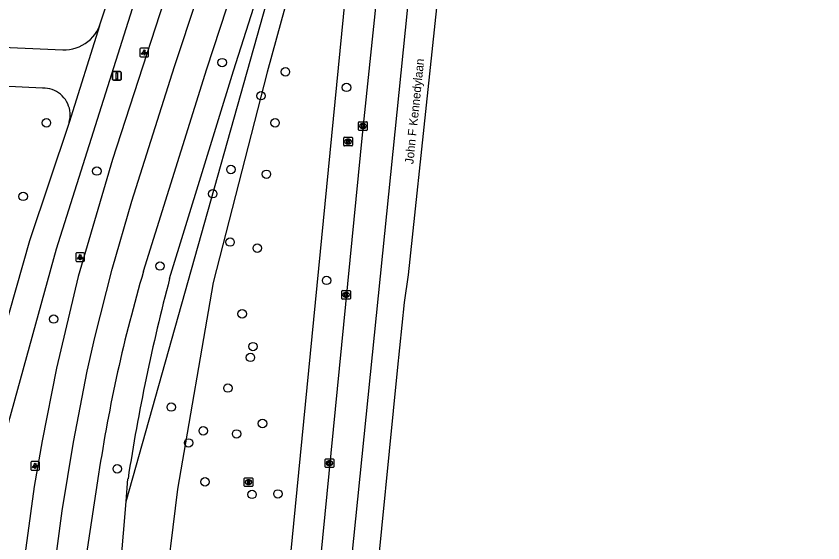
# Model space of a CAD drawing. Extents: x 161355 to 162026, y 386504 to 387459.
# Drawn here: x 161888.6 to 161982, y 386581.6 to 386642.6 of the extents above; entities that cross this region are included whole.
import ezdxf

# ---------------------------------------------------------------- set-up
doc = ezdxf.new("R2010")
doc.units = 0
for name, color, linetype in [('IMGEO_Berm_groen', 7, 'Continuous'), ('IMGEO_Boom', 7, 'Continuous'), ('IMGEO_Fietspad_gesloten', 7, 'Continuous'), ('IMGEO_Fietspad_open', 7, 'Continuous'), ('IMGEO_Groenvoorziening', 7, 'Continuous'), ('IMGEO_Kolk', 7, 'Continuous'), ('IMGEO_Lichtpunt', 7, 'Continuous'), ('IMGEO_Openbare_ruimte_label', 7, 'Continuous'), ('IMGEO_Rijbaan_regionaal_gesloten', 7, 'Continuous'), ('IMGEO_Rioolput', 7, 'Continuous'), ('IMGEO_Verkeersbordpaal', 7, 'Continuous')]:
    doc.layers.add(name, color=color, linetype=linetype)

msp = doc.modelspace()

# ---------------------------------------------------------------- linework, layer by layer
at = {"layer": 'IMGEO_Berm_groen'}
for points in [[(161906.341, 386612.212), (161913.742, 386636.257), (161921.08, 386659.304), (161928.819, 386682.727), (161934.511, 386701.688), (161935.18, 386707.852), (161935.602, 386701.48), (161931.177, 386682.181), (161926.052, 386665.823)], [(161901.303, 386586.383), (161923.643, 386665.83), (161926.052, 386665.823)], [(161928.732, 386665.815), (161918.981, 386566.485)], [(161901.303, 386586.383), (161901.521, 386589.008)], [(161899.737, 386567.556), (161901.303, 386586.383)]]:
    msp.add_lwpolyline(points, dxfattribs=at)
msp.add_arc((162122.974, 386555.11), 224.032, 165.2333, 171.29719, dxfattribs=at)
at = {"layer": 'IMGEO_Boom'}
for centre in [(161912.419, 386637.227), (161919.748, 386636.155), (161926.827, 386634.35), (161916.923, 386633.393), (161892.074, 386630.252), (161918.547, 386630.249), (161897.915, 386624.658), (161913.442, 386624.843), (161917.546, 386624.293), (161889.382, 386621.726), (161911.329, 386622.037), (161913.342, 386616.435), (161916.495, 386615.734), (161905.226, 386613.661), (161924.523, 386611.993), (161892.913, 386607.518), (161914.743, 386608.127), (161915.995, 386604.323), (161915.694, 386603.071), (161913.092, 386599.518), (161906.535, 386597.316), (161917.096, 386595.414), (161910.239, 386594.563), (161914.093, 386594.213), (161908.537, 386593.162), (161900.282, 386590.159), (161910.439, 386588.657), (161915.882, 386587.206), (161918.885, 386587.256)]:
    msp.add_circle(centre, 0.489, dxfattribs=at)
at = {"layer": 'IMGEO_Fietspad_gesloten'}
for points in [[(161906.984, 386659.234), (161893.216, 386615.601), (161887.702, 386595.552), (161884.4, 386581.575), (161881.557, 386565.903), (161879.568, 386550.833), (161878.389, 386540.917)], [(161898.226, 386641.486), (161903.78, 386658.264)], [(161898.226, 386641.486), (161894.696, 386630.28)], [(161894.696, 386630.28), (161890.098, 386616.576), (161885.355, 386599.961), (161882.558, 386589.231), (161881.132, 386582.855), (161879.125, 386572.213), (161878.21, 386566.397), (161877.566, 386561.139), (161876.722, 386553.592), (161875.362, 386541.23)]]:
    msp.add_lwpolyline(points, dxfattribs=at)
at = {"layer": 'IMGEO_Fietspad_open'}
for points in [[(161866.028, 386639.958), (161893.984, 386638.722), (161894.373, 386638.722), (161894.76, 386638.757), (161895.143, 386638.827), (161895.517, 386638.93), (161895.881, 386639.067), (161896.232, 386639.235), (161896.566, 386639.434), (161896.881, 386639.662), (161897.174, 386639.917), (161897.443, 386640.198), (161897.686, 386640.501), (161897.901, 386640.825), (161898.087, 386641.167), (161898.226, 386641.486)], [(161894.696, 386630.28), (161894.763, 386630.55), (161894.806, 386630.826), (161894.823, 386631.104), (161894.816, 386631.382), (161894.784, 386631.659), (161894.728, 386631.932), (161894.647, 386632.198), (161894.543, 386632.457), (161894.416, 386632.705), (161894.268, 386632.94), (161894.099, 386633.162), (161893.911, 386633.367), (161893.705, 386633.555), (161893.484, 386633.724), (161893.248, 386633.872), (161893, 386633.999), (161892.741, 386634.103), (161892.475, 386634.183), (161892.202, 386634.24), (161891.925, 386634.271), (161891.647, 386634.278), (161891.633, 386634.278), (161884.529, 386634.627)]]:
    msp.add_lwpolyline(points, dxfattribs=at)
at = {"layer": 'IMGEO_Groenvoorziening'}
msp.add_lwpolyline([(161926.052, 386665.823), (161923.898, 386658.946), (161917.62, 386636.107), (161911.368, 386611.768), (161907.235, 386587.793), (161905.601, 386574.31), (161905.451, 386567.238)], dxfattribs=at)
at = {"layer": 'IMGEO_Kolk'}
for p, q in [((161928.223, 386629.45), (161928.223, 386630.302)), ((161928.298, 386630.376), (161929.15, 386630.376)), ((161929.224, 386630.302), (161929.224, 386629.45)), ((161929.15, 386629.376), (161928.298, 386629.376)), ((161928.734, 386629.596), (161928.709, 386629.596)), ((161928.711, 386630.156), (161928.736, 386630.156)), ((161926.278, 386609.9), (161926.278, 386610.752)), ((161926.353, 386610.826), (161927.205, 386610.826)), ((161927.279, 386610.752), (161927.279, 386609.9)), ((161927.205, 386609.826), (161926.353, 386609.826)), ((161926.789, 386610.046), (161926.764, 386610.046)), ((161926.766, 386610.606), (161926.791, 386610.606)), ((161924.349, 386590.397), (161924.349, 386591.249)), ((161924.424, 386591.323), (161925.276, 386591.323)), ((161924.837, 386591.103), (161924.862, 386591.103)), ((161925.35, 386591.249), (161925.35, 386590.397)), ((161925.276, 386590.323), (161924.424, 386590.323)), ((161924.86, 386590.543), (161924.835, 386590.543))]:
    msp.add_line(p, q, dxfattribs=at)
for points in [[(161928.223, 386629.45), (161928.223, 386630.302)], [(161928.298, 386630.376), (161929.15, 386630.376)], [(161929.224, 386630.302), (161929.224, 386629.45)], [(161929.15, 386629.376), (161928.298, 386629.376)], [(161928.544, 386630.076), (161928.667, 386630.076), (161928.667, 386629.925), (161928.797, 386630.076), (161928.961, 386630.076), (161928.815, 386629.925), (161928.968, 386629.676), (161928.816, 386629.676), (161928.731, 386629.84), (161928.667, 386629.773), (161928.667, 386629.676), (161928.544, 386629.676), (161928.544, 386630.076)], [(161926.278, 386609.9), (161926.278, 386610.752)], [(161926.353, 386610.826), (161927.205, 386610.826)], [(161927.279, 386610.752), (161927.279, 386609.9)], [(161927.205, 386609.826), (161926.353, 386609.826)], [(161926.599, 386610.526), (161926.722, 386610.526), (161926.722, 386610.375), (161926.852, 386610.526), (161927.016, 386610.526), (161926.87, 386610.375), (161927.023, 386610.126), (161926.871, 386610.126), (161926.786, 386610.29), (161926.722, 386610.223), (161926.722, 386610.126), (161926.599, 386610.126), (161926.599, 386610.526)], [(161924.349, 386590.397), (161924.349, 386591.249)], [(161924.424, 386591.323), (161925.276, 386591.323)], [(161925.35, 386591.249), (161925.35, 386590.397)], [(161925.276, 386590.323), (161924.424, 386590.323)], [(161924.67, 386591.023), (161924.793, 386591.023), (161924.793, 386590.872), (161924.923, 386591.023), (161925.087, 386591.023), (161924.941, 386590.872), (161925.094, 386590.623), (161924.942, 386590.623), (161924.857, 386590.787), (161924.793, 386590.72), (161924.793, 386590.623), (161924.67, 386590.623), (161924.67, 386591.023)]]:
    msp.add_lwpolyline(points, dxfattribs=at)
for centre, start, end in [((161928.3, 386630.3), 91.55205, 178.44795), ((161928.3, 386630.3), 91.55205, 178.44795), ((161929.148, 386630.3), 1.55205, 88.44795), ((161929.148, 386630.3), 1.55205, 88.44795), ((161928.3, 386629.452), 181.55205, 268.44795), ((161928.3, 386629.452), 181.55205, 268.44795), ((161929.148, 386629.452), 271.55205, 358.44795), ((161929.148, 386629.452), 271.55205, 358.44795), ((161926.355, 386610.75), 91.55205, 178.44795), ((161926.355, 386610.75), 91.55205, 178.44795), ((161927.203, 386610.75), 1.55205, 88.44795), ((161927.203, 386610.75), 1.55205, 88.44795), ((161926.355, 386609.902), 181.55205, 268.44795), ((161926.355, 386609.902), 181.55205, 268.44795), ((161927.203, 386609.902), 271.55205, 358.44795), ((161927.203, 386609.902), 271.55205, 358.44795), ((161924.426, 386591.247), 91.55205, 178.44795), ((161924.426, 386591.247), 91.55205, 178.44795), ((161925.274, 386591.247), 1.55205, 88.44795), ((161925.274, 386591.247), 1.55205, 88.44795), ((161924.426, 386590.399), 181.55205, 268.44795), ((161924.426, 386590.399), 181.55205, 268.44795), ((161925.274, 386590.399), 271.55205, 358.44795), ((161925.274, 386590.399), 271.55205, 358.44795)]:
    msp.add_arc(centre, 0.0765, start, end, dxfattribs=at)
for centre, major_axis, ratio, start_param, end_param in [((161928.71, 386629.876), (-0.387, 0.002), 0.722429, 4.712389, 7.853982), ((161928.735, 386629.876), (-0.39, 0.002), 0.717154, 1.570796, 4.712389), ((161926.765, 386610.326), (-0.387, 0.002), 0.722429, 4.712389, 7.853982), ((161926.79, 386610.326), (-0.39, 0.002), 0.717154, 1.570796, 4.712389), ((161924.836, 386590.823), (-0.387, 0.002), 0.722429, 4.712389, 7.853982), ((161924.861, 386590.823), (-0.39, 0.002), 0.717154, 1.570796, 4.712389)]:
    msp.add_ellipse(centre, major_axis=major_axis, ratio=ratio, start_param=start_param, end_param=end_param, dxfattribs=at)
at = {"layer": 'IMGEO_Lichtpunt'}
for p, q in [((161902.908, 386638.798), (161902.908, 386637.991)), ((161902.908, 386638.798), (161902.908, 386637.991)), ((161903.81, 386638.893), (161903.002, 386638.893)), ((161903.81, 386638.893), (161903.002, 386638.893)), ((161903.904, 386637.991), (161903.904, 386638.798)), ((161903.904, 386637.991), (161903.904, 386638.798)), ((161903.002, 386637.897), (161903.81, 386637.897)), ((161903.002, 386637.897), (161903.81, 386637.897)), ((161895.481, 386615.099), (161895.481, 386614.292)), ((161895.481, 386615.099), (161895.481, 386614.292)), ((161896.383, 386615.194), (161895.575, 386615.194)), ((161896.383, 386615.194), (161895.575, 386615.194)), ((161896.477, 386614.292), (161896.477, 386615.099)), ((161896.477, 386614.292), (161896.477, 386615.099)), ((161895.575, 386614.198), (161896.383, 386614.198)), ((161895.575, 386614.198), (161896.383, 386614.198)), ((161890.265, 386590.914), (161890.265, 386590.107)), ((161890.265, 386590.914), (161890.265, 386590.107)), ((161891.167, 386591.009), (161890.359, 386591.009)), ((161891.167, 386591.009), (161890.359, 386591.009)), ((161891.261, 386590.107), (161891.261, 386590.914)), ((161891.261, 386590.107), (161891.261, 386590.914)), ((161890.359, 386590.013), (161891.167, 386590.013)), ((161890.359, 386590.013), (161891.167, 386590.013))]:
    msp.add_line(p, q, dxfattribs=at)
for points in [[(161903.282, 386638.462), (161903.321, 386638.434), (161903.133, 386638.172), (161903.095, 386638.199), (161903.282, 386638.462)], [(161903.384, 386638.414), (161903.431, 386638.414), (161903.431, 386638.092), (161903.384, 386638.092), (161903.384, 386638.414)], [(161903.494, 386638.434), (161903.532, 386638.461), (161903.719, 386638.199), (161903.68, 386638.171), (161903.494, 386638.434)], [(161895.855, 386614.763), (161895.894, 386614.735), (161895.706, 386614.473), (161895.668, 386614.5), (161895.855, 386614.763)], [(161895.957, 386614.715), (161896.004, 386614.715), (161896.004, 386614.393), (161895.957, 386614.393), (161895.957, 386614.715)], [(161896.067, 386614.735), (161896.105, 386614.762), (161896.292, 386614.5), (161896.253, 386614.472), (161896.067, 386614.735)], [(161890.639, 386590.578), (161890.678, 386590.55), (161890.49, 386590.288), (161890.452, 386590.315), (161890.639, 386590.578)], [(161890.741, 386590.53), (161890.788, 386590.53), (161890.788, 386590.208), (161890.741, 386590.208), (161890.741, 386590.53)], [(161890.851, 386590.55), (161890.889, 386590.577), (161891.076, 386590.315), (161891.037, 386590.287), (161890.851, 386590.55)]]:
    msp.add_lwpolyline(points, dxfattribs=at)
for centre in [(161903.407, 386638.596), (161895.98, 386614.897), (161890.764, 386590.712)]:
    msp.add_circle(centre, 0.0994, dxfattribs=at)
for centre, start, end in [((161903.002, 386638.798), 90, 180), ((161903.002, 386638.798), 90, 180), ((161903.81, 386638.798), 0, 90), ((161903.81, 386638.798), 0, 90), ((161903.002, 386637.991), 180, 270), ((161903.002, 386637.991), 180, 270), ((161903.81, 386637.991), 270, 0), ((161903.81, 386637.991), 270, 360), ((161895.575, 386615.099), 90, 180), ((161895.575, 386615.099), 90, 180), ((161896.383, 386615.099), 0, 90), ((161896.383, 386615.099), 0, 90), ((161895.575, 386614.292), 180, 270), ((161895.575, 386614.292), 180, 270), ((161896.383, 386614.292), 270, 0), ((161896.383, 386614.292), 270, 360), ((161890.359, 386590.914), 90, 180), ((161890.359, 386590.914), 90, 180), ((161890.359, 386590.107), 180, 270), ((161890.359, 386590.107), 180, 270), ((161891.167, 386590.914), 0, 90), ((161891.167, 386590.914), 0, 90), ((161891.167, 386590.107), 270, 0), ((161891.167, 386590.107), 270, 360)]:
    msp.add_arc(centre, 0.0946, start, end, dxfattribs=at)
at = {"layer": 'IMGEO_Rijbaan_regionaal_gesloten'}
for points in [[(161981.984, 387049.448), (161976.049, 386997.238), (161962.379, 386873.244), (161953.318, 386794.679), (161940.783, 386677.087), (161933.982, 386612.625), (161933.498, 386609.431), (161932.687, 386601.55), (161929.934, 386573.912), (161926.119, 386532.024)], [(161885.766, 386537.53), (161889.41, 386536.784), (161889.832, 386542.31), (161890.938, 386556.75), (161891.613, 386564.816), (161892.8, 386577.15), (161893.917, 386585.307), (161895.228, 386593.238), (161896.776, 386601.482), (161897.675, 386605.366), (161899.677, 386613.308), (161901.969, 386621.172), (161904.417, 386628.989), (161906.922, 386636.787), (161912.122, 386652.517), (161914.701, 386660.321), (161923.527, 386687.454), (161934.86, 386729.457), (161942.619, 386766.855), (161946.236, 386795.463)], [(161946.557, 386765.215), (161942.589, 386729.489), (161942.439, 386728.019), (161926.424, 386570.316), (161923.246, 386535.823), (161922.934, 386532.145)], [(161903.327, 386613.063), (161910.651, 386636.523), (161925.994, 386683.412), (161930.115, 386698.021), (161932.789, 386707.078), (161935.283, 386716.755)], [(161932.494, 386665.803), (161928.621, 386628.856), (161921.651, 386557.858), (161919.659, 386536.352)], [(161908.3, 386652.279), (161908.177, 386652.077), (161899.719, 386626.02), (161895.753, 386612.458), (161893.225, 386601.834), (161891.564, 386593.422), (161890.665, 386588.111), (161889.275, 386577.885), (161886.699, 386547.139), (161886.174, 386540.45), (161885.766, 386537.53)], [(161892.934, 386535.989), (161893.103, 386537.735), (161895.193, 386564.876), (161896.34, 386577.532), (161898.125, 386589.557)]]:
    msp.add_lwpolyline(points, dxfattribs=at)
msp.add_arc((162069.828, 386563.887), 173.612, 163.54548, 171.49707, dxfattribs=at)
at = {"layer": 'IMGEO_Rioolput'}
for p, q in [((161926.501, 386627.645), (161926.501, 386628.497)), ((161926.576, 386628.571), (161927.428, 386628.571)), ((161927.502, 386628.497), (161927.502, 386627.645)), ((161927.428, 386627.571), (161926.576, 386627.571)), ((161927.012, 386627.791), (161926.987, 386627.791)), ((161926.989, 386628.351), (161927.014, 386628.351)), ((161914.976, 386588.196), (161914.976, 386589.048)), ((161915.051, 386589.122), (161915.903, 386589.122)), ((161915.487, 386588.342), (161915.462, 386588.342)), ((161915.464, 386588.902), (161915.489, 386588.902)), ((161915.977, 386589.048), (161915.977, 386588.196)), ((161915.903, 386588.122), (161915.051, 386588.122))]:
    msp.add_line(p, q, dxfattribs=at)
for points in [[(161926.501, 386627.645), (161926.501, 386628.497)], [(161926.576, 386628.571), (161927.428, 386628.571)], [(161927.502, 386628.497), (161927.502, 386627.645)], [(161927.428, 386627.571), (161926.576, 386627.571)], [(161927.09, 386628.269), (161926.838, 386628.271), (161926.838, 386627.871)], [(161926.838, 386627.871), (161926.962, 386627.871), (161926.962, 386628.033), (161926.973, 386628.033)], [(161927.016, 386628.19), (161926.962, 386628.19), (161926.962, 386628.109)], [(161926.962, 386628.109), (161927.014, 386628.109)], [(161927.02, 386628.004), (161927.091, 386627.871), (161927.231, 386627.871), (161927.166, 386627.997)], [(161914.976, 386588.196), (161914.976, 386589.048)], [(161915.051, 386589.122), (161915.903, 386589.122)], [(161915.565, 386588.82), (161915.313, 386588.822), (161915.313, 386588.422)], [(161915.313, 386588.422), (161915.437, 386588.422), (161915.437, 386588.584), (161915.448, 386588.584)], [(161915.491, 386588.741), (161915.437, 386588.741), (161915.437, 386588.66)], [(161915.437, 386588.66), (161915.489, 386588.66)], [(161915.495, 386588.555), (161915.566, 386588.422), (161915.706, 386588.422), (161915.641, 386588.548)], [(161915.977, 386589.048), (161915.977, 386588.196)], [(161915.903, 386588.122), (161915.051, 386588.122)]]:
    msp.add_lwpolyline(points, dxfattribs=at)
for centre, radius, start, end in [((161926.578, 386628.495), 0.0765, 91.55205, 178.44795), ((161926.578, 386628.495), 0.0765, 91.55205, 178.44795), ((161927.426, 386628.495), 0.0765, 1.55205, 88.44795), ((161927.426, 386628.495), 0.0765, 1.55205, 88.44795), ((161926.578, 386627.647), 0.0765, 181.55205, 268.44795), ((161926.578, 386627.647), 0.0765, 181.55205, 268.44795), ((161926.972, 386627.98), 0.0533, 26.02933, 88.69889), ((161926.998, 386628.298), 0.19, 274.7715, 282.96867), ((161927.022, 386628.094), 0.0964, 77.00612, 93.18647), ((161927.036, 386628.151), 0.0378, 276.66336, 79.67722), ((161927.089, 386628.159), 0.109, 350.36119, 89.41601), ((161927.087, 386628.159), 0.112, 277.58423, 350.98172), ((161927.071, 386627.944), 0.108, 29.51342, 73.79051), ((161927.426, 386627.647), 0.0765, 271.55205, 358.44795), ((161927.426, 386627.647), 0.0765, 271.55205, 358.44795), ((161915.053, 386589.046), 0.0765, 91.55205, 178.44795), ((161915.053, 386589.046), 0.0765, 91.55205, 178.44795), ((161915.447, 386588.531), 0.0533, 26.02933, 88.69889), ((161915.473, 386588.849), 0.19, 274.7715, 282.96867), ((161915.497, 386588.645), 0.0964, 77.00612, 93.18647), ((161915.511, 386588.702), 0.0378, 276.66336, 79.67722), ((161915.564, 386588.71), 0.109, 350.36119, 89.41601), ((161915.562, 386588.71), 0.112, 277.58423, 350.98172), ((161915.546, 386588.495), 0.108, 29.51342, 73.79051), ((161915.901, 386589.046), 0.0765, 1.55205, 88.44795), ((161915.901, 386589.046), 0.0765, 1.55205, 88.44795), ((161915.053, 386588.198), 0.0765, 181.55205, 268.44795), ((161915.053, 386588.198), 0.0765, 181.55205, 268.44795), ((161915.901, 386588.198), 0.0765, 271.55205, 358.44795), ((161915.901, 386588.198), 0.0765, 271.55205, 358.44795)]:
    msp.add_arc(centre, radius, start, end, dxfattribs=at)
for centre, major_axis, ratio, start_param, end_param in [((161926.988, 386628.071), (-0.387, 0.002), 0.722429, 4.712389, 7.853982), ((161927.013, 386628.071), (-0.39, 0.002), 0.717154, 1.570796, 4.712389), ((161915.463, 386588.622), (-0.387, 0.002), 0.722429, 4.712389, 7.853982), ((161915.488, 386588.622), (-0.39, 0.002), 0.717154, 1.570796, 4.712389)]:
    msp.add_ellipse(centre, major_axis=major_axis, ratio=ratio, start_param=start_param, end_param=end_param, dxfattribs=at)
at = {"layer": 'IMGEO_Verkeersbordpaal'}
for p, q in [((161899.737, 386635.284), (161899.737, 386636.084)), ((161899.737, 386636.084), (161899.737, 386635.284)), ((161899.837, 386636.184), (161900.627, 386636.184)), ((161900.627, 386636.184), (161899.837, 386636.184)), ((161900.727, 386636.084), (161900.727, 386635.284)), ((161900.727, 386635.284), (161900.727, 386636.084)), ((161900.627, 386635.184), (161899.837, 386635.184)), ((161899.837, 386635.184), (161900.627, 386635.184))]:
    msp.add_line(p, q, dxfattribs=at)
msp.add_lwpolyline([(161900.157, 386636.059), (161900.307, 386636.059), (161900.307, 386635.309), (161900.157, 386635.309), (161900.157, 386636.059)], dxfattribs=at)
for centre, start, end in [((161899.837, 386636.084), 90, 180), ((161899.837, 386636.084), 90, 180), ((161900.627, 386636.084), 0, 90), ((161900.627, 386636.084), 360, 90), ((161899.837, 386635.284), 180, 270), ((161899.837, 386635.284), 180, 270), ((161900.627, 386635.284), 270, 0), ((161900.627, 386635.284), 270, 0)]:
    msp.add_arc(centre, 0.1, start, end, dxfattribs=at)

# ---------------------------------------------------------------- texts
at = {"layer": 'IMGEO_Openbare_ruimte_label'}
msp.add_text('John F Kennedylaan', height=1, rotation=84.08993, dxfattribs=at).set_placement((161934.563, 386625.432))

doc.saveas('drawing.dxf')
